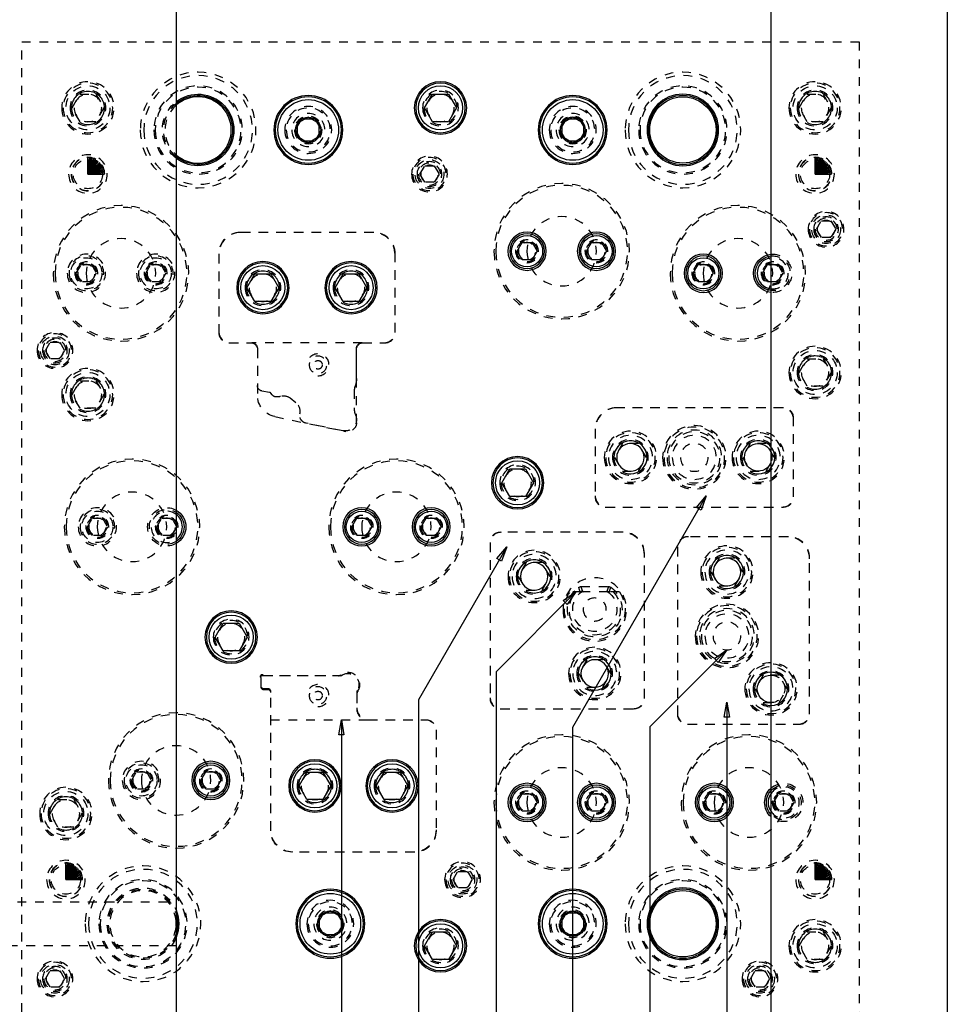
# Model space of a CAD drawing. Header units: inches. Extents: x 3 to 289, y 4 to 291.
# Tile 452 of 634: x 88 to 99, y 225 to 236. Entities that reach past the tile are written whole.
import ezdxf

# ---------------------------------------------------------------- set-up
doc = ezdxf.new("R2010")
doc.units = ezdxf.units.IN
doc.header["$LTSCALE"] = 0.5
doc.header["$MEASUREMENT"] = 0
doc.linetypes.add('HIDDEN', pattern=[0.225, 0.15, -0.075])
doc.layers.add('DIE', color=7, linetype='Continuous')
doc.layers.add('STR_INS', color=8, linetype='Continuous')

# ---------------------------------------------------------------- blocks, each defined once
blk = doc.blocks.new('ArrowheadClosed')
at = {"color": 0}
for p, q in [((0, 0), (-1, 0.176)), ((-1, 0.176), (-1, -0.176)), ((-1, -0.176), (0, 0))]:
    blk.add_line(p, q, dxfattribs=at)

msp = doc.modelspace()

# ---------------------------------------------------------------- linework, layer by layer
at = {"layer": 'DIE', "color": 56, "linetype": 'Continuous'}
for p, q in [((95.993, 230.369), (94.476, 227.742)), ((93.728, 229.79), (92.726, 228.055)), ((94.512, 229.279), (93.607, 228.373)), ((96.227, 228.621), (95.353, 227.747)), ((93.607, 228.373), (93.607, 216.391)), ((92.726, 228.055), (92.726, 216.391)), ((96.227, 228.03), (96.227, 216.391)), ((91.852, 227.829), (91.852, 216.391)), ((94.476, 227.742), (94.476, 216.391)), ((95.353, 227.747), (95.353, 216.391))]:
    msp.add_line(p, q, dxfattribs=at)
at = {"layer": 'STR_INS', "color": 9, "linetype": 'Continuous'}
for p, q in [((89.977, 245.516), (89.977, 219.016)), ((96.727, 219.016), (96.727, 245.516)), ((98.727, 245.516), (98.727, 219.016))]:
    msp.add_line(p, q, dxfattribs=at)
at = {"layer": 'STR_INS', "color": 254, "linetype": 'HIDDEN'}
for p, q in [((88.227, 235.516), (97.727, 235.516)), ((88.227, 224.516), (88.227, 235.516)), ((97.727, 235.516), (97.727, 224.516)), ((88.797, 234.766), (88.887, 234.923)), ((88.887, 234.923), (89.068, 234.923)), ((89.068, 234.923), (89.158, 234.766)), ((97.047, 234.766), (97.137, 234.923)), ((97.137, 234.923), (97.318, 234.923)), ((97.318, 234.923), (97.408, 234.766)), ((88.887, 234.61), (88.797, 234.766)), ((89.158, 234.766), (89.068, 234.61)), ((97.137, 234.61), (97.047, 234.766)), ((97.408, 234.766), (97.318, 234.61)), ((89.068, 234.61), (88.887, 234.61)), ((97.318, 234.61), (97.137, 234.61)), ((92.744, 234.016), (92.798, 234.11)), ((92.798, 233.923), (92.744, 234.016)), ((92.798, 234.11), (92.907, 234.11)), ((92.907, 234.11), (92.961, 234.016)), ((92.961, 234.016), (92.907, 233.923)), ((92.907, 233.923), (92.798, 233.923)), ((97.244, 233.391), (97.298, 233.485)), ((97.298, 233.485), (97.407, 233.485)), ((97.407, 233.485), (97.461, 233.391)), ((92.222, 233.353), (90.702, 233.353)), ((92.212, 233.353), (90.712, 233.353)), ((97.298, 233.298), (97.244, 233.391)), ((97.461, 233.391), (97.407, 233.298)), ((97.407, 233.298), (97.298, 233.298)), ((90.462, 233.113), (90.462, 232.218)), ((92.462, 232.218), (92.462, 233.113)), ((90.462, 233.103), (90.462, 232.228)), ((92.462, 232.228), (92.462, 233.103)), ((88.845, 232.891), (88.902, 232.99)), ((88.902, 232.793), (88.845, 232.891)), ((88.902, 232.99), (89.016, 232.99)), ((89.016, 232.99), (89.072, 232.891)), ((89.072, 232.891), (89.016, 232.793)), ((89.632, 232.891), (89.689, 232.99)), ((89.689, 232.793), (89.632, 232.891)), ((89.689, 232.99), (89.803, 232.99)), ((89.803, 232.99), (89.86, 232.891)), ((89.86, 232.891), (89.803, 232.793)), ((96.727, 232.99), (96.803, 232.99)), ((96.803, 232.99), (96.86, 232.891)), ((96.86, 232.891), (96.803, 232.793)), ((89.016, 232.793), (88.902, 232.793)), ((89.803, 232.793), (89.689, 232.793)), ((96.803, 232.793), (96.727, 232.793)), ((88.494, 232.016), (88.548, 232.11)), ((88.548, 232.11), (88.657, 232.11)), ((88.657, 232.11), (88.711, 232.016)), ((90.577, 232.103), (90.824, 232.103)), ((90.587, 232.103), (90.837, 232.103)), ((92.087, 232.103), (90.837, 232.103)), ((92.087, 232.103), (92.337, 232.103)), ((92.099, 232.103), (92.347, 232.103)), ((88.548, 231.923), (88.494, 232.016)), ((88.711, 232.016), (88.657, 231.923)), ((90.899, 232.04), (90.899, 231.618)), ((90.899, 232.028), (90.899, 231.511)), ((92.024, 231.7), (92.024, 232.04)), ((92.024, 231.196), (92.024, 232.028)), ((88.657, 231.923), (88.548, 231.923)), ((97.047, 231.766), (97.137, 231.923)), ((97.137, 231.923), (97.318, 231.923)), ((97.318, 231.923), (97.408, 231.766)), ((97.137, 231.61), (97.047, 231.766)), ((97.408, 231.766), (97.318, 231.61)), ((88.797, 231.516), (88.887, 231.673)), ((88.887, 231.673), (89.068, 231.673)), ((89.068, 231.673), (89.158, 231.516)), ((91.038, 231.541), (90.951, 231.556)), ((91.999, 231.566), (91.999, 231.342)), ((97.318, 231.61), (97.137, 231.61)), ((88.887, 231.36), (88.797, 231.516)), ((89.158, 231.516), (89.068, 231.36)), ((91.067, 231.514), (91.053, 231.532)), ((91.128, 231.49), (91.116, 231.49)), ((91.337, 231.424), (91.272, 231.474)), ((89.068, 231.36), (88.887, 231.36)), ((96.867, 231.366), (94.972, 231.366)), ((96.857, 231.366), (94.982, 231.366)), ((91.098, 231.266), (91.904, 231.098)), ((96.982, 230.356), (96.982, 231.251)), ((96.982, 230.366), (96.982, 231.241)), ((91.869, 231.105), (91.452, 231.192)), ((94.732, 231.126), (94.732, 230.356)), ((94.732, 231.116), (94.732, 230.366)), ((95.042, 230.96), (94.952, 230.804)), ((95.223, 230.96), (95.042, 230.96)), ((95.313, 230.804), (95.223, 230.96)), ((96.492, 230.96), (96.402, 230.804)), ((96.673, 230.96), (96.492, 230.96)), ((96.763, 230.804), (96.673, 230.96)), ((94.952, 230.804), (95.042, 230.648)), ((95.223, 230.648), (95.313, 230.804)), ((96.402, 230.804), (96.492, 230.648)), ((96.673, 230.648), (96.763, 230.804)), ((95.042, 230.648), (95.223, 230.648)), ((96.492, 230.648), (96.673, 230.648)), ((94.847, 230.241), (96.867, 230.241)), ((94.857, 230.241), (96.857, 230.241)), ((88.97, 230.016), (89.027, 230.115)), ((89.027, 230.115), (89.141, 230.115)), ((89.141, 230.115), (89.197, 230.016)), ((89.757, 230.016), (89.814, 230.115)), ((89.814, 230.115), (89.928, 230.115)), ((89.928, 230.115), (89.977, 230.029)), ((89.027, 229.918), (88.97, 230.016)), ((89.197, 230.016), (89.141, 229.918)), ((89.814, 229.918), (89.757, 230.016)), ((89.977, 230.004), (89.928, 229.918)), ((89.141, 229.918), (89.027, 229.918)), ((89.928, 229.918), (89.814, 229.918)), ((95.05, 229.954), (93.655, 229.954)), ((95.04, 229.954), (93.665, 229.954)), ((96.925, 229.904), (95.78, 229.904)), ((96.915, 229.904), (95.79, 229.904)), ((93.54, 229.839), (93.54, 228.069)), ((93.54, 229.829), (93.54, 228.079)), ((95.665, 229.789), (95.665, 227.894)), ((95.665, 229.779), (95.665, 227.904)), ((95.29, 228.069), (95.29, 229.714)), ((95.29, 228.079), (95.29, 229.704)), ((96.137, 229.66), (96.047, 229.504)), ((96.318, 229.66), (96.137, 229.66)), ((96.408, 229.504), (96.318, 229.66)), ((97.165, 227.894), (97.165, 229.664)), ((97.165, 227.904), (97.165, 229.654)), ((93.95, 229.61), (93.859, 229.454)), ((94.13, 229.61), (93.95, 229.61)), ((94.22, 229.454), (94.13, 229.61)), ((93.859, 229.454), (93.95, 229.298)), ((94.13, 229.298), (94.22, 229.454)), ((96.047, 229.504), (96.137, 229.348)), ((96.318, 229.348), (96.408, 229.504)), ((94.546, 229.331), (94.549, 229.333)), ((94.549, 229.333), (94.553, 229.334)), ((94.553, 229.334), (94.555, 229.336)), ((94.555, 229.336), (94.557, 229.336)), ((94.557, 229.336), (94.56, 229.337)), ((94.56, 229.337), (94.563, 229.338)), ((94.563, 229.338), (94.566, 229.339)), ((94.566, 229.339), (94.569, 229.339)), ((94.569, 229.339), (94.572, 229.339)), ((94.572, 229.339), (94.883, 229.339)), ((94.883, 229.339), (94.886, 229.339)), ((94.886, 229.339), (94.89, 229.338)), ((94.89, 229.338), (94.892, 229.338)), ((94.892, 229.338), (94.895, 229.337)), ((94.895, 229.337), (94.897, 229.337)), ((94.897, 229.337), (94.9, 229.335)), ((94.9, 229.335), (94.903, 229.334)), ((94.903, 229.334), (94.906, 229.332)), ((94.906, 229.332), (94.908, 229.331)), ((96.137, 229.348), (96.318, 229.348)), ((93.95, 229.298), (94.13, 229.298)), ((94.577, 229.279), (94.447, 229.279)), ((94.564, 229.272), (94.563, 229.27)), ((94.565, 229.273), (94.564, 229.272)), ((94.566, 229.276), (94.565, 229.274)), ((94.565, 229.274), (94.565, 229.273)), ((94.567, 229.277), (94.566, 229.276)), ((94.568, 229.278), (94.567, 229.277)), ((94.569, 229.279), (94.568, 229.278)), ((94.57, 229.28), (94.569, 229.279)), ((94.571, 229.281), (94.57, 229.28)), ((94.573, 229.281), (94.571, 229.281)), ((94.574, 229.282), (94.573, 229.281)), ((94.575, 229.283), (94.574, 229.282)), ((94.577, 229.283), (94.575, 229.283)), ((94.578, 229.284), (94.577, 229.283)), ((94.877, 229.279), (94.577, 229.279)), ((94.58, 229.284), (94.578, 229.284)), ((94.581, 229.284), (94.58, 229.284)), ((94.582, 229.284), (94.581, 229.284)), ((94.584, 229.284), (94.582, 229.284)), ((94.585, 229.284), (94.584, 229.284)), ((94.586, 229.284), (94.585, 229.284)), ((94.588, 229.283), (94.586, 229.284)), ((94.589, 229.283), (94.588, 229.283)), ((94.591, 229.282), (94.589, 229.283)), ((94.592, 229.282), (94.591, 229.282)), ((94.864, 229.282), (94.863, 229.282)), ((94.865, 229.283), (94.864, 229.282)), ((94.867, 229.283), (94.865, 229.283)), ((94.868, 229.283), (94.867, 229.283)), ((94.869, 229.284), (94.868, 229.283)), ((94.871, 229.284), (94.869, 229.284)), ((94.872, 229.284), (94.871, 229.284)), ((94.874, 229.284), (94.872, 229.284)), ((94.875, 229.284), (94.874, 229.284)), ((94.877, 229.283), (94.875, 229.284)), ((94.878, 229.283), (94.877, 229.283)), ((95.007, 229.279), (94.877, 229.279)), ((94.88, 229.283), (94.878, 229.283)), ((94.881, 229.282), (94.88, 229.283)), ((94.883, 229.281), (94.881, 229.282)), ((94.884, 229.28), (94.883, 229.281)), ((94.885, 229.28), (94.884, 229.28)), ((94.886, 229.279), (94.885, 229.28)), ((94.887, 229.278), (94.886, 229.279)), ((94.888, 229.277), (94.887, 229.278)), ((94.889, 229.276), (94.888, 229.277)), ((94.889, 229.274), (94.889, 229.276)), ((94.89, 229.273), (94.889, 229.274)), ((94.891, 229.272), (94.89, 229.273)), ((94.891, 229.27), (94.891, 229.272)), ((94.637, 228.51), (94.547, 228.354)), ((94.818, 228.51), (94.637, 228.51)), ((94.908, 228.354), (94.818, 228.51)), ((90.942, 228.209), (90.942, 228.319)), ((90.952, 228.329), (91.834, 228.329)), ((90.975, 228.329), (91.815, 228.329)), ((94.547, 228.354), (94.637, 228.198)), ((94.818, 228.198), (94.908, 228.354)), ((96.637, 228.335), (96.547, 228.179)), ((96.818, 228.335), (96.637, 228.335)), ((96.908, 228.179), (96.818, 228.335)), ((90.942, 228.199), (90.942, 228.297)), ((94.637, 228.198), (94.818, 228.198)), ((91.022, 228.179), (90.972, 228.179)), ((91.022, 228.169), (90.972, 228.169)), ((91.052, 226.579), (91.052, 228.149)), ((91.052, 226.569), (91.052, 228.139)), ((92.027, 228.135), (92.027, 227.954)), ((92.027, 228.117), (92.027, 227.964)), ((96.547, 228.179), (96.637, 228.023)), ((96.818, 228.023), (96.908, 228.179)), ((96.637, 228.023), (96.818, 228.023)), ((93.655, 227.954), (95.175, 227.954)), ((93.665, 227.954), (95.165, 227.954)), ((91.052, 227.829), (92.152, 227.829)), ((92.152, 227.829), (92.802, 227.829)), ((92.162, 227.829), (92.812, 227.829)), ((95.78, 227.779), (97.05, 227.779)), ((95.79, 227.779), (97.04, 227.779)), ((92.927, 227.714), (92.927, 226.569)), ((92.927, 227.704), (92.927, 226.579)), ((89.47, 227.141), (89.527, 227.24)), ((89.527, 227.24), (89.641, 227.24)), ((89.641, 227.24), (89.697, 227.141)), ((89.527, 227.043), (89.47, 227.141)), ((89.697, 227.141), (89.641, 227.043)), ((89.641, 227.043), (89.527, 227.043)), ((96.757, 226.891), (96.814, 226.99)), ((96.814, 226.99), (96.928, 226.99)), ((96.928, 226.99), (96.985, 226.891)), ((88.547, 226.766), (88.637, 226.923)), ((88.637, 226.923), (88.818, 226.923)), ((88.818, 226.923), (88.908, 226.766)), ((96.814, 226.793), (96.757, 226.891)), ((96.985, 226.891), (96.928, 226.793)), ((88.637, 226.61), (88.547, 226.766)), ((88.908, 226.766), (88.818, 226.61)), ((96.928, 226.793), (96.814, 226.793)), ((88.818, 226.61), (88.637, 226.61)), ((92.687, 226.329), (91.292, 226.329)), ((92.677, 226.329), (91.302, 226.329)), ((93.119, 226.016), (93.173, 226.11)), ((93.173, 226.11), (93.282, 226.11)), ((93.282, 226.11), (93.336, 226.016)), ((93.173, 225.923), (93.119, 226.016)), ((93.336, 226.016), (93.282, 225.923)), ((93.282, 225.923), (93.173, 225.923)), ((87.977, 225.766), (89.977, 225.766)), ((97.047, 225.266), (97.137, 225.423)), ((97.137, 225.423), (97.318, 225.423)), ((97.318, 225.423), (97.408, 225.266)), ((89.977, 225.266), (87.977, 225.266)), ((97.137, 225.11), (97.047, 225.266)), ((97.408, 225.266), (97.318, 225.11)), ((97.318, 225.11), (97.137, 225.11)), ((88.494, 224.891), (88.548, 224.985)), ((88.548, 224.985), (88.657, 224.985)), ((88.657, 224.985), (88.711, 224.891)), ((96.494, 224.891), (96.548, 224.985)), ((96.548, 224.985), (96.657, 224.985)), ((96.657, 224.985), (96.711, 224.891)), ((88.548, 224.798), (88.494, 224.891)), ((88.711, 224.891), (88.657, 224.798)), ((96.548, 224.798), (96.494, 224.891)), ((96.711, 224.891), (96.657, 224.798)), ((88.657, 224.798), (88.548, 224.798)), ((96.657, 224.798), (96.548, 224.798))]:
    msp.add_line(p, q, dxfattribs=at)
at = {"layer": 'STR_INS', "color": 132, "linetype": 'Continuous'}
for p, q in [((92.797, 234.766), (92.887, 234.923)), ((92.887, 234.923), (93.068, 234.923)), ((93.068, 234.923), (93.158, 234.766)), ((92.887, 234.61), (92.797, 234.766)), ((93.158, 234.766), (93.068, 234.61)), ((93.068, 234.61), (92.887, 234.61)), ((93.845, 233.141), (93.902, 233.24)), ((93.902, 233.24), (94.016, 233.24)), ((94.016, 233.24), (94.072, 233.141)), ((94.632, 233.141), (94.689, 233.24)), ((94.689, 233.24), (94.803, 233.24)), ((94.803, 233.24), (94.86, 233.141)), ((93.902, 233.043), (93.845, 233.141)), ((94.072, 233.141), (94.016, 233.043)), ((94.689, 233.043), (94.632, 233.141)), ((94.86, 233.141), (94.803, 233.043)), ((94.016, 233.043), (93.902, 233.043)), ((94.803, 233.043), (94.689, 233.043)), ((90.781, 232.728), (90.871, 232.884)), ((90.871, 232.884), (91.052, 232.884)), ((91.052, 232.884), (91.142, 232.728)), ((91.781, 232.728), (91.871, 232.884)), ((91.871, 232.884), (92.052, 232.884)), ((92.052, 232.884), (92.142, 232.728)), ((95.845, 232.891), (95.902, 232.99)), ((95.902, 232.793), (95.845, 232.891)), ((95.902, 232.99), (96.016, 232.99)), ((96.016, 232.99), (96.072, 232.891)), ((96.072, 232.891), (96.016, 232.793)), ((96.632, 232.891), (96.689, 232.99)), ((96.689, 232.793), (96.632, 232.891)), ((96.689, 232.99), (96.727, 232.99)), ((96.016, 232.793), (95.902, 232.793)), ((96.727, 232.793), (96.689, 232.793)), ((90.871, 232.571), (90.781, 232.728)), ((91.142, 232.728), (91.052, 232.571)), ((91.871, 232.571), (91.781, 232.728)), ((92.142, 232.728), (92.052, 232.571)), ((91.052, 232.571), (90.871, 232.571)), ((92.052, 232.571), (91.871, 232.571)), ((93.672, 230.516), (93.762, 230.673)), ((93.762, 230.673), (93.943, 230.673)), ((93.943, 230.673), (94.033, 230.516)), ((93.762, 230.36), (93.672, 230.516)), ((94.033, 230.516), (93.943, 230.36)), ((93.943, 230.36), (93.762, 230.36)), ((91.97, 230.016), (92.027, 230.115)), ((92.027, 230.115), (92.141, 230.115)), ((92.141, 230.115), (92.197, 230.016)), ((92.757, 230.016), (92.814, 230.115)), ((92.814, 230.115), (92.928, 230.115)), ((92.928, 230.115), (92.985, 230.016)), ((89.977, 230.029), (89.985, 230.016)), ((89.985, 230.016), (89.977, 230.004)), ((92.027, 229.918), (91.97, 230.016)), ((92.197, 230.016), (92.141, 229.918)), ((92.814, 229.918), (92.757, 230.016)), ((92.985, 230.016), (92.928, 229.918)), ((92.141, 229.918), (92.027, 229.918)), ((92.928, 229.918), (92.814, 229.918)), ((90.422, 228.766), (90.512, 228.923)), ((90.512, 228.923), (90.693, 228.923)), ((90.693, 228.923), (90.783, 228.766)), ((90.512, 228.61), (90.422, 228.766)), ((90.783, 228.766), (90.693, 228.61)), ((90.693, 228.61), (90.512, 228.61)), ((90.257, 227.141), (90.314, 227.24)), ((90.314, 227.24), (90.428, 227.24)), ((90.428, 227.24), (90.485, 227.141)), ((91.372, 227.079), (91.462, 227.235)), ((91.462, 227.235), (91.643, 227.235)), ((91.643, 227.235), (91.733, 227.079)), ((92.247, 227.079), (92.337, 227.235)), ((92.337, 227.235), (92.518, 227.235)), ((92.518, 227.235), (92.608, 227.079)), ((90.314, 227.043), (90.257, 227.141)), ((90.485, 227.141), (90.428, 227.043)), ((91.462, 226.923), (91.372, 227.079)), ((91.733, 227.079), (91.643, 226.923)), ((92.337, 226.923), (92.247, 227.079)), ((92.608, 227.079), (92.518, 226.923)), ((90.428, 227.043), (90.314, 227.043)), ((93.845, 226.891), (93.902, 226.99)), ((93.902, 226.99), (94.016, 226.99)), ((94.016, 226.99), (94.072, 226.891)), ((94.632, 226.891), (94.689, 226.99)), ((94.689, 226.99), (94.803, 226.99)), ((94.803, 226.99), (94.86, 226.891)), ((95.97, 226.891), (96.027, 226.99)), ((96.027, 226.99), (96.141, 226.99)), ((96.141, 226.99), (96.197, 226.891)), ((91.643, 226.923), (91.462, 226.923)), ((92.518, 226.923), (92.337, 226.923)), ((93.902, 226.793), (93.845, 226.891)), ((94.072, 226.891), (94.016, 226.793)), ((94.689, 226.793), (94.632, 226.891)), ((94.86, 226.891), (94.803, 226.793)), ((96.027, 226.793), (95.97, 226.891)), ((96.197, 226.891), (96.141, 226.793)), ((94.016, 226.793), (93.902, 226.793)), ((94.803, 226.793), (94.689, 226.793)), ((96.141, 226.793), (96.027, 226.793)), ((92.797, 225.266), (92.887, 225.423)), ((92.887, 225.423), (93.068, 225.423)), ((93.068, 225.423), (93.158, 225.266)), ((92.887, 225.11), (92.797, 225.266)), ((93.158, 225.266), (93.068, 225.11)), ((93.068, 225.11), (92.887, 225.11))]:
    msp.add_line(p, q, dxfattribs=at)
at = {"layer": 'STR_INS', "color": 136, "linetype": 'Continuous'}
for p, q in [((91.333, 234.516), (91.405, 234.641)), ((91.405, 234.641), (91.55, 234.641)), ((91.55, 234.641), (91.622, 234.516)), ((94.333, 234.516), (94.405, 234.641)), ((94.405, 234.641), (94.55, 234.641)), ((94.55, 234.641), (94.622, 234.516)), ((91.405, 234.391), (91.333, 234.516)), ((91.622, 234.516), (91.55, 234.391)), ((94.405, 234.391), (94.333, 234.516)), ((94.622, 234.516), (94.55, 234.391)), ((91.55, 234.391), (91.405, 234.391)), ((94.55, 234.391), (94.405, 234.391)), ((91.583, 225.516), (91.655, 225.641)), ((91.655, 225.641), (91.8, 225.641)), ((91.8, 225.641), (91.872, 225.516)), ((94.333, 225.516), (94.405, 225.641)), ((94.405, 225.641), (94.55, 225.641)), ((94.55, 225.641), (94.622, 225.516)), ((91.655, 225.391), (91.583, 225.516)), ((91.872, 225.516), (91.8, 225.391)), ((94.405, 225.391), (94.333, 225.516)), ((94.622, 225.516), (94.55, 225.391)), ((91.8, 225.391), (91.655, 225.391)), ((94.55, 225.391), (94.405, 225.391))]:
    msp.add_line(p, q, dxfattribs=at)
at = {"layer": 'STR_INS', "color": 4, "linetype": 'Continuous'}
for p, q in [((91.477, 234.661), (91.352, 234.589)), ((91.352, 234.589), (91.352, 234.444)), ((91.602, 234.589), (91.477, 234.661)), ((91.602, 234.444), (91.602, 234.589)), ((94.477, 234.661), (94.352, 234.589)), ((94.352, 234.589), (94.352, 234.444)), ((94.602, 234.589), (94.477, 234.661)), ((94.602, 234.444), (94.602, 234.589)), ((91.352, 234.444), (91.477, 234.372)), ((91.477, 234.372), (91.602, 234.444)), ((94.352, 234.444), (94.477, 234.372)), ((94.477, 234.372), (94.602, 234.444)), ((91.727, 225.661), (91.602, 225.589)), ((91.852, 225.589), (91.727, 225.661)), ((94.477, 225.661), (94.352, 225.589)), ((94.602, 225.589), (94.477, 225.661)), ((91.602, 225.589), (91.602, 225.444)), ((91.852, 225.444), (91.852, 225.589)), ((94.352, 225.589), (94.352, 225.444)), ((94.602, 225.444), (94.602, 225.589)), ((91.602, 225.444), (91.727, 225.372)), ((91.727, 225.372), (91.852, 225.444)), ((94.352, 225.444), (94.477, 225.372)), ((94.477, 225.372), (94.602, 225.444))]:
    msp.add_line(p, q, dxfattribs=at)
at = {"layer": 'STR_INS', "color": 100, "linetype": 'Continuous'}
for p, q in [((88.977, 234.016), (88.977, 234.204)), ((88.977, 234.016), (88.994, 234.203)), ((88.977, 234.016), (89.01, 234.201)), ((88.977, 234.016), (89.026, 234.198)), ((88.977, 234.016), (89.042, 234.193)), ((88.977, 234.016), (89.057, 234.186)), ((88.977, 234.016), (89.071, 234.179)), ((88.977, 234.016), (89.085, 234.17)), ((88.977, 234.016), (89.098, 234.16)), ((88.977, 234.016), (89.11, 234.149)), ((88.977, 234.016), (89.121, 234.137)), ((88.977, 234.016), (89.131, 234.124)), ((97.227, 234.016), (97.227, 234.204)), ((97.227, 234.016), (97.244, 234.203)), ((97.227, 234.016), (97.26, 234.201)), ((97.227, 234.016), (97.276, 234.198)), ((97.227, 234.016), (97.292, 234.193)), ((97.227, 234.016), (97.307, 234.186)), ((97.227, 234.016), (97.321, 234.179)), ((97.227, 234.016), (97.335, 234.17)), ((97.227, 234.016), (97.348, 234.16)), ((97.227, 234.016), (97.36, 234.149)), ((97.227, 234.016), (97.371, 234.137)), ((97.227, 234.016), (97.381, 234.124)), ((88.977, 234.016), (89.14, 234.11)), ((88.977, 234.016), (89.147, 234.096)), ((88.977, 234.016), (89.154, 234.081)), ((88.977, 234.016), (89.158, 234.065)), ((88.977, 234.016), (89.162, 234.049)), ((88.977, 234.016), (89.164, 234.033)), ((88.977, 234.016), (89.165, 234.016)), ((97.227, 234.016), (97.39, 234.11)), ((97.227, 234.016), (97.397, 234.096)), ((97.227, 234.016), (97.404, 234.081)), ((97.227, 234.016), (97.408, 234.065)), ((97.227, 234.016), (97.412, 234.049)), ((97.227, 234.016), (97.414, 234.033)), ((97.227, 234.016), (97.415, 234.016)), ((88.727, 226.016), (88.727, 226.204)), ((88.727, 226.016), (88.744, 226.203)), ((88.727, 226.016), (88.76, 226.201)), ((88.727, 226.016), (88.776, 226.198)), ((88.727, 226.016), (88.792, 226.193)), ((88.727, 226.016), (88.807, 226.186)), ((97.227, 226.016), (97.227, 226.204)), ((97.227, 226.016), (97.244, 226.203)), ((97.227, 226.016), (97.26, 226.201)), ((97.227, 226.016), (97.276, 226.198)), ((97.227, 226.016), (97.292, 226.193)), ((97.227, 226.016), (97.307, 226.186)), ((88.727, 226.016), (88.821, 226.179)), ((88.727, 226.016), (88.835, 226.17)), ((88.727, 226.016), (88.848, 226.16)), ((88.727, 226.016), (88.86, 226.149)), ((88.727, 226.016), (88.871, 226.137)), ((88.727, 226.016), (88.881, 226.124)), ((88.727, 226.016), (88.89, 226.11)), ((88.727, 226.016), (88.897, 226.096)), ((88.727, 226.016), (88.904, 226.081)), ((97.227, 226.016), (97.321, 226.179)), ((97.227, 226.016), (97.335, 226.17)), ((97.227, 226.016), (97.348, 226.16)), ((97.227, 226.016), (97.36, 226.149)), ((97.227, 226.016), (97.371, 226.137)), ((97.227, 226.016), (97.381, 226.124)), ((97.227, 226.016), (97.39, 226.11)), ((97.227, 226.016), (97.397, 226.096)), ((97.227, 226.016), (97.404, 226.081)), ((88.727, 226.016), (88.908, 226.065)), ((88.727, 226.016), (88.912, 226.049)), ((88.727, 226.016), (88.914, 226.033)), ((88.727, 226.016), (88.915, 226.016)), ((97.227, 226.016), (97.408, 226.065)), ((97.227, 226.016), (97.412, 226.049)), ((97.227, 226.016), (97.414, 226.033)), ((97.227, 226.016), (97.415, 226.016))]:
    msp.add_line(p, q, dxfattribs=at)
at = {"layer": 'STR_INS', "color": 254, "linetype": 'HIDDEN', "extrusion": (0, 0, -1)}
for centre, radius in [((-90.227, 234.516), 0.656), ((-90.227, 234.516), 0.617), ((-95.727, 234.516), 0.656), ((-95.727, 234.516), 0.617), ((-88.977, 234.766), 0.297), ((-88.977, 234.766), 0.281), ((-90.227, 234.516), 0.501), ((-90.227, 234.516), 0.501), ((-95.727, 234.516), 0.501), ((-95.727, 234.516), 0.501), ((-97.227, 234.766), 0.297), ((-97.227, 234.766), 0.281), ((-88.977, 234.766), 0.203), ((-88.977, 234.766), 0.188), ((-88.977, 234.766), 0.156), ((-90.227, 234.516), 0.486), ((-92.977, 234.766), 0.203), ((-92.977, 234.766), 0.188), ((-92.977, 234.766), 0.156), ((-95.727, 234.516), 0.486), ((-97.227, 234.766), 0.203), ((-97.227, 234.766), 0.188), ((-97.227, 234.766), 0.156), ((-91.477, 234.516), 0.266), ((-94.477, 234.516), 0.266), ((-91.477, 234.516), 0.25), ((-91.477, 234.516), 0.188), ((-91.477, 234.516), 0.156), ((-94.477, 234.516), 0.25), ((-94.477, 234.516), 0.188), ((-94.477, 234.516), 0.156), ((-88.977, 234.016), 0.219), ((-97.227, 234.016), 0.219), ((-88.977, 234.016), 0.19), ((-88.977, 234.016), 0.188), ((-92.852, 234.016), 0.203), ((-92.852, 234.016), 0.188), ((-92.852, 234.016), 0.141), ((-92.852, 234.016), 0.125), ((-92.852, 234.016), 0.1), ((-97.227, 234.016), 0.19), ((-97.227, 234.016), 0.188), ((-94.352, 233.141), 0.768), ((-94.352, 233.141), 0.748), ((-89.352, 232.891), 0.768), ((-89.352, 232.891), 0.748), ((-96.352, 232.891), 0.768), ((-96.352, 232.891), 0.748), ((-97.352, 233.391), 0.203), ((-97.352, 233.391), 0.188), ((-94.352, 233.141), 0.394), ((-97.352, 233.391), 0.141), ((-97.352, 233.391), 0.125), ((-97.352, 233.391), 0.1), ((-89.352, 232.891), 0.394), ((-93.959, 233.141), 0.13), ((-93.959, 233.141), 0.118), ((-93.959, 233.141), 0.0984), ((-94.746, 233.141), 0.13), ((-94.746, 233.141), 0.118), ((-94.746, 233.141), 0.0984), ((-96.352, 232.891), 0.394), ((-88.959, 232.891), 0.217), ((-89.746, 232.891), 0.217), ((-88.959, 232.891), 0.197), ((-88.959, 232.891), 0.13), ((-88.959, 232.891), 0.118), ((-89.746, 232.891), 0.197), ((-89.746, 232.891), 0.13), ((-89.746, 232.891), 0.118), ((-95.959, 232.891), 0.13), ((-95.959, 232.891), 0.118), ((-96.746, 232.891), 0.13), ((-96.746, 232.891), 0.118), ((-88.959, 232.891), 0.0984), ((-89.746, 232.891), 0.0984), ((-90.962, 232.728), 0.203), ((-90.962, 232.728), 0.188), ((-90.962, 232.728), 0.156), ((-91.962, 232.728), 0.203), ((-91.962, 232.728), 0.188), ((-91.962, 232.728), 0.156), ((-95.959, 232.891), 0.0984), ((-96.746, 232.891), 0.0984), ((-88.602, 232.016), 0.203), ((-88.602, 232.016), 0.188), ((-88.602, 232.016), 0.141), ((-88.602, 232.016), 0.125), ((-88.602, 232.016), 0.1), ((-97.227, 231.766), 0.297), ((-97.227, 231.766), 0.281), ((-91.587, 231.853), 0.1), ((-97.227, 231.766), 0.203), ((-97.227, 231.766), 0.188), ((-97.227, 231.766), 0.156), ((-88.977, 231.516), 0.297), ((-88.977, 231.516), 0.281), ((-88.977, 231.516), 0.203), ((-88.977, 231.516), 0.188), ((-88.977, 231.516), 0.156), ((-95.132, 230.804), 0.297), ((-95.857, 230.804), 0.36), ((-95.857, 230.804), 0.344), ((-95.857, 230.804), 0.31), ((-96.582, 230.804), 0.297), ((-95.132, 230.804), 0.281), ((-95.132, 230.804), 0.25), ((-95.132, 230.804), 0.203), ((-95.132, 230.804), 0.188), ((-95.857, 230.804), 0.29), ((-95.857, 230.804), 0.25), ((-96.582, 230.804), 0.281), ((-96.582, 230.804), 0.25), ((-96.582, 230.804), 0.203), ((-96.582, 230.804), 0.188), ((-95.857, 230.804), 0.158), ((-89.477, 230.016), 0.768), ((-89.477, 230.016), 0.748), ((-92.477, 230.016), 0.768), ((-92.477, 230.016), 0.748), ((-93.852, 230.516), 0.203), ((-93.852, 230.516), 0.188), ((-93.852, 230.516), 0.156), ((-89.477, 230.016), 0.394), ((-92.477, 230.016), 0.394), ((-89.084, 230.016), 0.217), ((-89.084, 230.016), 0.197), ((-89.084, 230.016), 0.13), ((-89.084, 230.016), 0.118), ((-89.084, 230.016), 0.0984), ((-89.871, 230.016), 0.13), ((-89.871, 230.016), 0.118), ((-89.871, 230.016), 0.0984), ((-92.084, 230.016), 0.13), ((-92.084, 230.016), 0.118), ((-92.084, 230.016), 0.0984), ((-92.871, 230.016), 0.13), ((-92.871, 230.016), 0.118), ((-92.871, 230.016), 0.0984), ((-96.227, 229.504), 0.297), ((-96.227, 229.504), 0.281), ((-94.04, 229.454), 0.297), ((-94.04, 229.454), 0.281), ((-94.04, 229.454), 0.25), ((-94.04, 229.454), 0.203), ((-96.227, 229.504), 0.25), ((-96.227, 229.504), 0.203), ((-96.227, 229.504), 0.188), ((-94.04, 229.454), 0.188), ((-94.727, 229.079), 0.36), ((-94.727, 229.079), 0.131), ((-96.227, 228.779), 0.36), ((-96.227, 228.779), 0.344), ((-96.227, 228.779), 0.31), ((-96.227, 228.779), 0.29), ((-96.227, 228.779), 0.25), ((-90.602, 228.766), 0.203), ((-90.602, 228.766), 0.188), ((-90.602, 228.766), 0.156), ((-96.227, 228.779), 0.158), ((-94.727, 228.354), 0.297), ((-94.727, 228.354), 0.281), ((-94.727, 228.354), 0.25), ((-94.727, 228.354), 0.203), ((-94.727, 228.354), 0.188), ((-96.727, 228.179), 0.297), ((-96.727, 228.179), 0.281), ((-96.727, 228.179), 0.25), ((-96.727, 228.179), 0.203), ((-96.727, 228.179), 0.188), ((-91.587, 228.103), 0.1), ((-89.977, 227.141), 0.768), ((-89.977, 227.141), 0.748), ((-94.352, 226.891), 0.768), ((-94.352, 226.891), 0.748), ((-96.477, 226.891), 0.768), ((-96.477, 226.891), 0.748), ((-89.977, 227.141), 0.394), ((-89.584, 227.141), 0.217), ((-89.584, 227.141), 0.197), ((-89.584, 227.141), 0.13), ((-89.584, 227.141), 0.118), ((-89.584, 227.141), 0.0984), ((-90.371, 227.141), 0.13), ((-90.371, 227.141), 0.118), ((-90.371, 227.141), 0.0984), ((-91.552, 227.079), 0.203), ((-91.552, 227.079), 0.188), ((-91.552, 227.079), 0.156), ((-92.427, 227.079), 0.203), ((-92.427, 227.079), 0.188), ((-92.427, 227.079), 0.156), ((-94.352, 226.891), 0.394), ((-96.477, 226.891), 0.394), ((-88.727, 226.766), 0.297), ((-88.727, 226.766), 0.281), ((-88.727, 226.766), 0.203), ((-93.959, 226.891), 0.13), ((-93.959, 226.891), 0.118), ((-93.959, 226.891), 0.0984), ((-94.746, 226.891), 0.13), ((-94.746, 226.891), 0.118), ((-94.746, 226.891), 0.0984), ((-96.084, 226.891), 0.13), ((-96.084, 226.891), 0.118), ((-96.084, 226.891), 0.0984), ((-96.871, 226.891), 0.13), ((-96.871, 226.891), 0.118), ((-96.871, 226.891), 0.0984), ((-88.727, 226.766), 0.188), ((-88.727, 226.766), 0.156), ((-88.727, 226.016), 0.219), ((-88.727, 226.016), 0.19), ((-88.727, 226.016), 0.188), ((-93.227, 226.016), 0.203), ((-93.227, 226.016), 0.188), ((-97.227, 226.016), 0.219), ((-97.227, 226.016), 0.19), ((-97.227, 226.016), 0.188), ((-89.602, 225.516), 0.656), ((-89.602, 225.516), 0.617), ((-93.227, 226.016), 0.141), ((-93.227, 226.016), 0.125), ((-93.227, 226.016), 0.1), ((-95.727, 225.516), 0.656), ((-95.727, 225.516), 0.617), ((-89.602, 225.516), 0.501), ((-89.602, 225.516), 0.501), ((-89.602, 225.516), 0.486), ((-95.727, 225.516), 0.501), ((-95.727, 225.516), 0.501), ((-95.727, 225.516), 0.486), ((-91.727, 225.516), 0.266), ((-91.727, 225.516), 0.25), ((-94.477, 225.516), 0.266), ((-94.477, 225.516), 0.25), ((-91.727, 225.516), 0.188), ((-91.727, 225.516), 0.156), ((-94.477, 225.516), 0.188), ((-94.477, 225.516), 0.156), ((-97.227, 225.266), 0.297), ((-97.227, 225.266), 0.281), ((-92.977, 225.266), 0.203), ((-92.977, 225.266), 0.188), ((-92.977, 225.266), 0.156), ((-97.227, 225.266), 0.203), ((-97.227, 225.266), 0.188), ((-97.227, 225.266), 0.156), ((-88.602, 224.891), 0.203), ((-88.602, 224.891), 0.188), ((-96.602, 224.891), 0.203), ((-96.602, 224.891), 0.188), ((-88.602, 224.891), 0.141), ((-88.602, 224.891), 0.125), ((-88.602, 224.891), 0.1), ((-96.602, 224.891), 0.141), ((-96.602, 224.891), 0.125), ((-96.602, 224.891), 0.1)]:
    msp.add_circle(centre, radius, dxfattribs=at)
at = {"layer": 'STR_INS', "color": 254, "linetype": 'HIDDEN'}
for centre, radius in [((88.977, 234.766), 0.25), ((97.227, 234.766), 0.25), ((88.977, 234.016), 0.166), ((92.852, 234.016), 0.163), ((97.227, 234.016), 0.166), ((97.352, 233.391), 0.163), ((88.959, 232.891), 0.177), ((89.746, 232.891), 0.177), ((88.602, 232.016), 0.163), ((97.227, 231.766), 0.25), ((91.587, 231.853), 0.049), ((88.977, 231.516), 0.25), ((89.084, 230.016), 0.177), ((91.587, 228.103), 0.049), ((89.584, 227.141), 0.177), ((88.727, 226.766), 0.25), ((88.727, 226.016), 0.166), ((93.227, 226.016), 0.163), ((97.227, 226.016), 0.166), ((97.227, 225.266), 0.25), ((88.602, 224.891), 0.163), ((96.602, 224.891), 0.163)]:
    msp.add_circle(centre, radius, dxfattribs=at)
at = {"layer": 'STR_INS', "color": 254, "linetype": 'Continuous', "extrusion": (0, 0, -1)}
for centre, radius in [((-92.977, 234.766), 0.297), ((-91.477, 234.516), 0.391), ((-94.477, 234.516), 0.391), ((-95.727, 234.516), 0.406), ((-93.959, 233.141), 0.217), ((-94.746, 233.141), 0.217), ((-95.959, 232.891), 0.217), ((-90.962, 232.728), 0.297), ((-91.962, 232.728), 0.297), ((-95.132, 230.804), 0.156), ((-93.852, 230.516), 0.297), ((-92.084, 230.016), 0.217), ((-92.871, 230.016), 0.217), ((-96.227, 229.504), 0.156), ((-94.04, 229.454), 0.156), ((-90.602, 228.766), 0.297), ((-94.727, 228.354), 0.156), ((-90.371, 227.141), 0.217), ((-91.552, 227.079), 0.297), ((-92.427, 227.079), 0.297), ((-93.959, 226.891), 0.217), ((-94.746, 226.891), 0.217), ((-96.084, 226.891), 0.217), ((-91.727, 225.516), 0.391), ((-94.477, 225.516), 0.391), ((-95.727, 225.516), 0.406), ((-92.977, 225.266), 0.297)]:
    msp.add_circle(centre, radius, dxfattribs=at)
at = {"layer": 'STR_INS', "color": 132, "linetype": 'Continuous', "extrusion": (0, 0, -1)}
for centre, radius in [((-92.977, 234.766), 0.281), ((-93.959, 233.141), 0.197), ((-94.746, 233.141), 0.197), ((-90.962, 232.728), 0.281), ((-91.962, 232.728), 0.281), ((-95.959, 232.891), 0.197), ((-93.852, 230.516), 0.281), ((-92.084, 230.016), 0.197), ((-92.871, 230.016), 0.197), ((-90.602, 228.766), 0.281), ((-90.371, 227.141), 0.197), ((-91.552, 227.079), 0.281), ((-92.427, 227.079), 0.281), ((-93.959, 226.891), 0.197), ((-94.746, 226.891), 0.197), ((-96.084, 226.891), 0.197), ((-92.977, 225.266), 0.281)]:
    msp.add_circle(centre, radius, dxfattribs=at)
at = {"layer": 'STR_INS', "color": 132, "linetype": 'Continuous'}
for centre, radius in [((92.977, 234.766), 0.25), ((93.959, 233.141), 0.177), ((94.746, 233.141), 0.177), ((95.959, 232.891), 0.177), ((90.962, 232.728), 0.25), ((91.962, 232.728), 0.25), ((93.852, 230.516), 0.25), ((92.084, 230.016), 0.177), ((92.871, 230.016), 0.177), ((90.602, 228.766), 0.25), ((90.371, 227.141), 0.177), ((91.552, 227.079), 0.25), ((92.427, 227.079), 0.25), ((93.959, 226.891), 0.177), ((94.746, 226.891), 0.177), ((96.084, 226.891), 0.177), ((92.977, 225.266), 0.25)]:
    msp.add_circle(centre, radius, dxfattribs=at)
at = {"layer": 'STR_INS', "color": 9, "linetype": 'Continuous', "extrusion": (0, 0, -1)}
for centre in [(-95.727, 234.516), (-95.727, 225.516)]:
    msp.add_circle(centre, 0.391, dxfattribs=at)
at = {"layer": 'STR_INS', "color": 9, "linetype": 'Continuous'}
for centre in [(95.727, 234.516), (95.727, 225.516)]:
    msp.add_circle(centre, 0.376, dxfattribs=at)
at = {"layer": 'STR_INS', "color": 136, "linetype": 'Continuous', "extrusion": (0, 0, -1)}
for centre in [(-91.477, 234.516), (-94.477, 234.516), (-91.727, 225.516), (-94.477, 225.516)]:
    msp.add_circle(centre, 0.375, dxfattribs=at)
at = {"layer": 'STR_INS', "color": 136, "linetype": 'Continuous'}
for centre in [(91.477, 234.516), (94.477, 234.516), (91.727, 225.516), (94.477, 225.516)]:
    msp.add_circle(centre, 0.344, dxfattribs=at)
at = {"layer": 'STR_INS', "color": 2, "linetype": 'Continuous'}
for centre in [(91.477, 234.516), (91.727, 225.516), (94.477, 225.516)]:
    msp.add_circle(centre, 0.144, dxfattribs=at)
at = {"layer": 'STR_INS', "color": 2, "linetype": 'Continuous', "extrusion": (0, 0, -1)}
msp.add_circle((-94.477, 234.516), 0.144, dxfattribs=at)
at = {"layer": 'STR_INS', "color": 254, "linetype": 'HIDDEN'}
for centre, radius, start, end in [((88.977, 234.766), 0.188, 270, 180), ((97.227, 234.766), 0.188, 270, 180), ((90.227, 234.516), 0.376, 131.6742, 228.3258), ((92.852, 234.016), 0.125, 270, 180), ((97.352, 233.391), 0.125, 270, 180), ((90.702, 233.113), 0.24, 90, 180), ((90.712, 233.103), 0.25, 90, 180), ((92.212, 233.103), 0.25, 0, 90), ((92.222, 233.113), 0.24, 0, 90), ((93.959, 233.141), 0.118, 270, 180), ((94.746, 233.141), 0.118, 270, 180), ((88.959, 232.891), 0.118, 270, 180), ((89.746, 232.891), 0.118, 270, 180), ((95.959, 232.891), 0.118, 270, 180), ((96.746, 232.891), 0.118, 270, 180), ((96.746, 232.891), 0.177, 263.9408, 96.0592), ((90.962, 232.728), 0.188, 270, 180), ((91.962, 232.728), 0.188, 270, 180), ((90.587, 232.228), 0.125, 180, 270), ((90.577, 232.218), 0.115, 180, 270), ((92.337, 232.228), 0.125, 270, 0), ((92.347, 232.218), 0.115, 270, 0), ((88.602, 232.016), 0.125, 270, 180), ((91.587, 231.853), 0.125, 270, 180), ((97.227, 231.766), 0.188, 270, 180), ((88.977, 231.516), 0.188, 270, 180), ((92.124, 231.566), 0.125, 159.0578, 180), ((91.033, 231.516), 0.025, 37.5885, 79.9742), ((91.197, 231.377), 0.122, 52.3259, 106.3485), ((91.26, 231.325), 0.125, 347.942, 52.3259), ((92.124, 231.342), 0.125, 180, 200.8896), ((94.972, 231.126), 0.24, 90, 180), ((94.982, 231.116), 0.25, 90, 180), ((96.857, 231.241), 0.125, 0, 90), ((96.867, 231.251), 0.115, 0, 90), ((92.417, 231.454), 0.438, 200.8896, 203.0696), ((94.857, 230.366), 0.125, 180, 270), ((94.847, 230.356), 0.115, 180, 270), ((96.857, 230.366), 0.125, 270, 0), ((96.867, 230.356), 0.115, 270, 0), ((89.084, 230.016), 0.118, 270, 180), ((89.871, 230.016), 0.177, 53.1301, 306.8699), ((89.871, 230.016), 0.118, 270, 180), ((92.084, 230.016), 0.118, 270, 180), ((92.871, 230.016), 0.118, 270, 180), ((93.655, 229.839), 0.115, 90, 180), ((93.665, 229.829), 0.125, 90, 180), ((95.04, 229.704), 0.25, 0, 90), ((95.05, 229.714), 0.24, 0, 90), ((95.78, 229.789), 0.115, 90, 180), ((95.79, 229.779), 0.125, 90, 180), ((96.915, 229.654), 0.25, 0, 90), ((96.925, 229.664), 0.24, 0, 90), ((92.258, 230.046), 2.745, 343.5888, 344.8971), ((94.582, 229.264), 0.02, 159.6831, 163.3348), ((94.582, 229.264), 0.02, 161.44, 171.3219), ((94.582, 229.264), 0.02, 61.3442, 62.6247), ((94.872, 229.264), 0.02, 118.6558, 131.4096), ((94.872, 229.264), 0.02, 114.1459, 118.6558), ((94.872, 229.264), 0.02, 8.6781, 18.56), ((94.872, 229.264), 0.02, 13.7709, 18.6225), ((90.952, 228.319), 0.02, 41.8103, 228.1897), ((90.975, 228.339), 0.01, 221.8103, 270), ((91.815, 228.391), 0.0625, 270, 304.6355), ((91.834, 228.391), 0.0625, 270, 299.9264), ((91.927, 228.229), 0.135, 325.3645, 124.6355), ((90.932, 228.297), 0.01, 0, 48.1897), ((91.587, 228.103), 0.125, 270, 180), ((91.022, 228.149), 0.03, 0, 90), ((91.022, 228.139), 0.03, 0, 90), ((92.09, 228.135), 0.0625, 150.0736, 180), ((92.09, 228.117), 0.0625, 145.3645, 180), ((93.665, 228.079), 0.125, 180, 270), ((93.655, 228.069), 0.115, 180, 270), ((95.165, 228.079), 0.125, 270, 0), ((95.175, 228.069), 0.115, 270, 0), ((92.162, 227.964), 0.135, 180, 270), ((92.152, 227.954), 0.125, 180, 270), ((95.79, 227.904), 0.125, 180, 270), ((95.78, 227.894), 0.115, 180, 270), ((97.04, 227.904), 0.125, 270, 0), ((97.05, 227.894), 0.115, 270, 0), ((89.584, 227.141), 0.118, 270, 180), ((90.371, 227.141), 0.118, 270, 180), ((91.552, 227.079), 0.188, 270, 180), ((92.427, 227.079), 0.188, 270, 180), ((93.959, 226.891), 0.118, 270, 180), ((94.746, 226.891), 0.118, 270, 180), ((96.084, 226.891), 0.118, 270, 180), ((96.871, 226.891), 0.177, 215.7954, 144.2046), ((96.871, 226.891), 0.118, 270, 180), ((88.727, 226.766), 0.188, 270, 180), ((93.227, 226.016), 0.125, 270, 180), ((89.602, 225.516), 0.376, 4.1797, 355.8203), ((97.227, 225.266), 0.188, 270, 180), ((88.602, 224.891), 0.125, 270, 180), ((96.602, 224.891), 0.125, 270, 180)]:
    msp.add_arc(centre, radius, start, end, dxfattribs=at)
at = {"layer": 'STR_INS', "color": 254, "linetype": 'Continuous', "extrusion": (0, 0, -1)}
for centre, radius, start, end in [((-90.227, 234.516), 0.406, 52.0201, 307.9799), ((-96.746, 232.891), 0.217, 274.9544, 85.0456), ((-96.582, 230.804), 0.156, 201.8748, 158.1252), ((-89.871, 230.016), 0.217, 119.4004, 240.5996), ((-96.727, 228.179), 0.156, 270, 90), ((-96.871, 226.891), 0.217, 311.5778, 48.4222), ((-89.602, 225.516), 0.406, 157.3801, 202.6199)]:
    msp.add_arc(centre, radius, start, end, dxfattribs=at)
at = {"layer": 'STR_INS', "color": 9, "linetype": 'Continuous', "extrusion": (0, 0, -1)}
for centre, start, end in [((-90.227, 234.516), 50.2539, 309.7461), ((-89.602, 225.516), 163.5524, 196.4476)]:
    msp.add_arc(centre, 0.391, start, end, dxfattribs=at)
at = {"layer": 'STR_INS', "color": 9, "linetype": 'Continuous'}
for centre, start, end in [((90.227, 234.516), 228.3258, 131.6742), ((89.602, 225.516), 355.8203, 4.1797)]:
    msp.add_arc(centre, 0.376, start, end, dxfattribs=at)
at = {"layer": 'STR_INS', "color": 254, "linetype": 'HIDDEN', "extrusion": (0, 0, -1)}
for centre, radius, start, end in [((-90.227, 234.516), 0.406, 307.9799, 52.0201), ((-90.227, 234.516), 0.391, 309.7461, 50.2539), ((-96.746, 232.891), 0.217, 85.0456, 274.9544), ((-96.746, 232.891), 0.197, 84.5487, 275.4513), ((-90.824, 232.028), 0.075, 90, 180), ((-90.837, 232.04), 0.0625, 90, 180), ((-92.099, 232.028), 0.075, 0, 90), ((-92.087, 232.04), 0.0625, 0, 90), ((-91.774, 231.7), 0.25, 180, 200.9422), ((-90.962, 231.618), 0.0625, 280.0258, 0), ((-91.149, 231.511), 0.25, 281.7792, 0), ((-91.116, 231.552), 0.0625, 270, 322.4115), ((-91.128, 231.615), 0.125, 253.6515, 270), ((-91.47, 231.28), 0.09, 281.7792, 12.058), ((-91.895, 231.232), 0.129, 156.9304, 281.7792), ((-91.924, 231.196), 0.1, 180, 281.7792), ((-96.582, 230.804), 0.156, 158.1252, 201.8748), ((-89.871, 230.016), 0.217, 240.5996, 119.4004), ((-89.871, 230.016), 0.197, 237.3164, 122.6836), ((-94.727, 229.079), 0.31, 125.7187, 54.2813), ((-97.196, 230.046), 2.745, 343.5888, 344.8971), ((-95.958, 229.784), 1.456, 339.8146, 342.2057), ((-93.496, 229.784), 1.456, 197.7943, 200.1854), ((-94.727, 229.079), 0.344, 144.4513, 35.5487), ((-94.727, 229.079), 0.29, 136.3972, 43.6028), ((-94.727, 229.079), 0.25, 126.8699, 53.1301), ((-94.582, 229.264), 0.02, 118.6558, 131.4096), ((-90.952, 228.319), 0.01, 0, 90), ((-91.927, 228.229), 0.125, 60.0736, 209.9264), ((-96.727, 228.179), 0.156, 90, 270), ((-90.972, 228.209), 0.03, 270, 0), ((-90.972, 228.199), 0.03, 270, 0), ((-92.802, 227.704), 0.125, 90, 180), ((-92.812, 227.714), 0.115, 90, 180), ((-96.871, 226.891), 0.217, 48.4222, 311.5778), ((-96.871, 226.891), 0.197, 43.1136, 316.8864), ((-91.302, 226.579), 0.25, 270, 0), ((-91.292, 226.569), 0.24, 270, 0), ((-92.677, 226.579), 0.25, 180, 270), ((-92.687, 226.569), 0.24, 180, 270), ((-89.602, 225.516), 0.406, 202.6199, 157.3801), ((-89.602, 225.516), 0.391, 196.4476, 163.5524)]:
    msp.add_arc(centre, radius, start, end, dxfattribs=at)
at = {"layer": 'STR_INS', "color": 132, "linetype": 'Continuous', "extrusion": (0, 0, -1)}
for centre, start, end in [((-96.746, 232.891), 275.4513, 84.5487), ((-89.871, 230.016), 122.6836, 237.3164), ((-96.871, 226.891), 316.8864, 43.1136)]:
    msp.add_arc(centre, 0.197, start, end, dxfattribs=at)
at = {"layer": 'STR_INS', "color": 132, "linetype": 'Continuous'}
for centre, start, end in [((96.746, 232.891), 96.0592, 263.9408), ((89.871, 230.016), 306.8699, 53.1301), ((96.871, 226.891), 144.2046, 215.7954)]:
    msp.add_arc(centre, 0.177, start, end, dxfattribs=at)
at = {"layer": 'STR_INS', "color": 2, "linetype": 'Continuous'}
for centre in [(95.132, 230.804), (96.582, 230.804), (96.227, 229.504), (94.04, 229.454), (94.727, 228.354), (96.727, 228.179)]:
    msp.add_arc(centre, 0.188, 270, 180, dxfattribs=at)

# ---------------------------------------------------------------- block references
at = {"layer": 'DIE', "color": 56, "linetype": 'Continuous', "extrusion": (0, 0, -1), "xscale": 0.170138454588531, "yscale": 0.170138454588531, "zscale": 0.170138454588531}
for p, rotation in [((-95.993, 230.369), 120.0000000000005), ((-93.728, 229.79), 119.9999999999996), ((-94.512, 229.279), 134.9999999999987), ((-96.227, 228.621), 134.9999999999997), ((-96.227, 228.03), 90), ((-91.852, 227.829), 90)]:
    msp.add_blockref('ArrowheadClosed', p, dxfattribs=dict(at, rotation=rotation))

doc.saveas('drawing.dxf')
